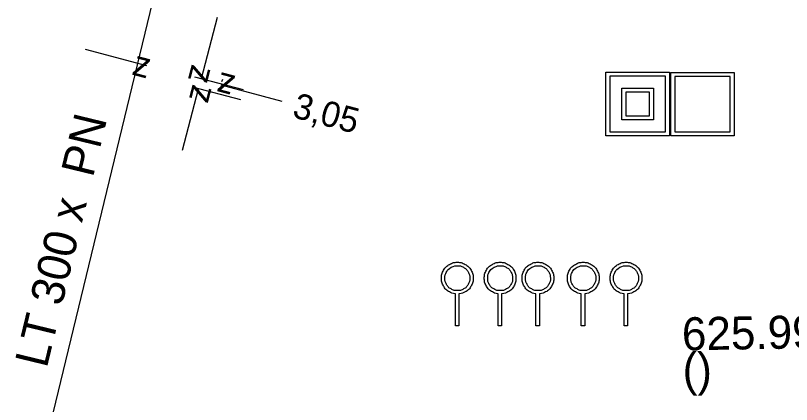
# Model space of a CAD drawing. Extents: x -643842 to -636370, y -1119190 to -1110210.
# Drawn here: x -640465.02 to -640434.4, y -1114994.28 to -1114978.95 of the extents above; entities that cross this region are included whole.
import ezdxf

# ---------------------------------------------------------------- set-up
doc = ezdxf.new("R2010")
doc.units = 0
for name, color, linetype in [('14', 7, 'Continuous'), ('Default', 7, 'Continuous'), ('Level 10', 7, 'Continuous'), ('Level 20', 7, 'Continuous'), ('Level 21', 7, 'Continuous'), ('Level 26', 7, 'Continuous'), ('Level 27', 7, 'Continuous'), ('Level 31', 7, 'Continuous')]:
    doc.layers.add(name, color=color, linetype=linetype)

msp = doc.modelspace()

# ---------------------------------------------------------------- linework, layer by layer
at = {"layer": '14'}
for points in [[(-640441.722, -1114983.69), (-640441.722, -1114981.19), (-640439.222, -1114981.19), (-640439.222, -1114983.69), (-640441.722, -1114983.69)], [(-640439.378, -1114983.534), (-640439.378, -1114981.346), (-640441.566, -1114981.346), (-640441.566, -1114983.534), (-640439.378, -1114983.534)], [(-640441.097, -1114983.065), (-640441.097, -1114981.815), (-640439.847, -1114981.815), (-640439.847, -1114983.065), (-640441.097, -1114983.065)], [(-640440.003, -1114982.909), (-640440.003, -1114981.971), (-640440.941, -1114981.971), (-640440.941, -1114982.909), (-640440.003, -1114982.909)]]:
    msp.add_lwpolyline(points, dxfattribs=at)
at = {"layer": 'Default'}
for points in [[(-640447.665, -1114989.925), (-640447.786, -1114989.91), (-640447.899, -1114989.847), (-640448.048, -1114989.765), (-640448.131, -1114989.616), (-640448.213, -1114989.467), (-640448.213, -1114989.305), (-640448.213, -1114989.141), (-640448.129, -1114988.991), (-640448.044, -1114988.841), (-640447.896, -1114988.761), (-640447.747, -1114988.68), (-640447.588, -1114988.68), (-640447.43, -1114988.68), (-640447.281, -1114988.761), (-640447.131, -1114988.841), (-640447.047, -1114988.991), (-640446.963, -1114989.141), (-640446.963, -1114989.305), (-640446.963, -1114989.467), (-640447.045, -1114989.616), (-640447.128, -1114989.765), (-640447.277, -1114989.847), (-640447.399, -1114989.915), (-640447.529, -1114989.928)], [(-640445.976, -1114989.925), (-640446.097, -1114989.91), (-640446.21, -1114989.847), (-640446.359, -1114989.765), (-640446.442, -1114989.616), (-640446.524, -1114989.467), (-640446.524, -1114989.305), (-640446.524, -1114989.141), (-640446.44, -1114988.991), (-640446.355, -1114988.841), (-640446.207, -1114988.761), (-640446.058, -1114988.68), (-640445.899, -1114988.68), (-640445.741, -1114988.68), (-640445.592, -1114988.761), (-640445.442, -1114988.841), (-640445.358, -1114988.991), (-640445.274, -1114989.141), (-640445.274, -1114989.305), (-640445.274, -1114989.467), (-640445.356, -1114989.616), (-640445.439, -1114989.765), (-640445.588, -1114989.847), (-640445.71, -1114989.915), (-640445.84, -1114989.928)], [(-640444.486, -1114989.925), (-640444.606, -1114989.91), (-640444.72, -1114989.847), (-640444.869, -1114989.765), (-640444.951, -1114989.616), (-640445.034, -1114989.467), (-640445.034, -1114989.305), (-640445.034, -1114989.141), (-640444.949, -1114988.991), (-640444.865, -1114988.841), (-640444.716, -1114988.761), (-640444.567, -1114988.68), (-640444.409, -1114988.68), (-640444.251, -1114988.68), (-640444.102, -1114988.761), (-640443.952, -1114988.841), (-640443.868, -1114988.991), (-640443.784, -1114989.141), (-640443.784, -1114989.305), (-640443.784, -1114989.467), (-640443.866, -1114989.616), (-640443.948, -1114989.765), (-640444.097, -1114989.847), (-640444.219, -1114989.915), (-640444.35, -1114989.928)], [(-640442.697, -1114989.925), (-640442.818, -1114989.91), (-640442.932, -1114989.847), (-640443.081, -1114989.765), (-640443.163, -1114989.616), (-640443.245, -1114989.467), (-640443.245, -1114989.305), (-640443.245, -1114989.141), (-640443.161, -1114988.991), (-640443.077, -1114988.841), (-640442.928, -1114988.761), (-640442.779, -1114988.68), (-640442.62, -1114988.68), (-640442.463, -1114988.68), (-640442.313, -1114988.761), (-640442.164, -1114988.841), (-640442.08, -1114988.991), (-640441.995, -1114989.141), (-640441.995, -1114989.305), (-640441.995, -1114989.467), (-640442.078, -1114989.616), (-640442.16, -1114989.765), (-640442.309, -1114989.847), (-640442.431, -1114989.915), (-640442.562, -1114989.928)], [(-640441.008, -1114989.925), (-640441.129, -1114989.91), (-640441.243, -1114989.847), (-640441.392, -1114989.765), (-640441.474, -1114989.616), (-640441.556, -1114989.467), (-640441.556, -1114989.305), (-640441.556, -1114989.141), (-640441.472, -1114988.991), (-640441.388, -1114988.841), (-640441.239, -1114988.761), (-640441.09, -1114988.68), (-640440.931, -1114988.68), (-640440.774, -1114988.68), (-640440.624, -1114988.761), (-640440.475, -1114988.841), (-640440.391, -1114988.991), (-640440.306, -1114989.141), (-640440.306, -1114989.305), (-640440.306, -1114989.467), (-640440.389, -1114989.616), (-640440.471, -1114989.765), (-640440.62, -1114989.847), (-640440.742, -1114989.915), (-640440.873, -1114989.928)], [(-640447.83, -1114988.877), (-640447.948, -1114988.94), (-640448.014, -1114989.058), (-640448.08, -1114989.177), (-640448.08, -1114989.305), (-640448.08, -1114989.433), (-640448.015, -1114989.55), (-640447.951, -1114989.668), (-640447.833, -1114989.732), (-640447.716, -1114989.797), (-640447.588, -1114989.797), (-640447.46, -1114989.797), (-640447.343, -1114989.732), (-640447.225, -1114989.668), (-640447.161, -1114989.55), (-640447.096, -1114989.433), (-640447.096, -1114989.305), (-640447.096, -1114989.177), (-640447.163, -1114989.058), (-640447.229, -1114988.94), (-640447.347, -1114988.877), (-640447.465, -1114988.813), (-640447.588, -1114988.813), (-640447.712, -1114988.813), (-640447.83, -1114988.877)], [(-640446.141, -1114988.877), (-640446.259, -1114988.94), (-640446.325, -1114989.058), (-640446.391, -1114989.177), (-640446.391, -1114989.305), (-640446.391, -1114989.433), (-640446.326, -1114989.55), (-640446.262, -1114989.668), (-640446.144, -1114989.732), (-640446.027, -1114989.797), (-640445.899, -1114989.797), (-640445.771, -1114989.797), (-640445.654, -1114989.732), (-640445.536, -1114989.668), (-640445.472, -1114989.55), (-640445.407, -1114989.433), (-640445.407, -1114989.305), (-640445.407, -1114989.177), (-640445.474, -1114989.058), (-640445.54, -1114988.94), (-640445.658, -1114988.877), (-640445.776, -1114988.813), (-640445.899, -1114988.813), (-640446.023, -1114988.813), (-640446.141, -1114988.877)], [(-640444.651, -1114988.877), (-640444.769, -1114988.94), (-640444.835, -1114989.058), (-640444.901, -1114989.177), (-640444.901, -1114989.305), (-640444.901, -1114989.433), (-640444.836, -1114989.55), (-640444.771, -1114989.668), (-640444.654, -1114989.732), (-640444.537, -1114989.797), (-640444.409, -1114989.797), (-640444.28, -1114989.797), (-640444.163, -1114989.732), (-640444.046, -1114989.668), (-640443.981, -1114989.55), (-640443.917, -1114989.433), (-640443.917, -1114989.305), (-640443.917, -1114989.177), (-640443.983, -1114989.058), (-640444.05, -1114988.94), (-640444.168, -1114988.877), (-640444.285, -1114988.813), (-640444.409, -1114988.813), (-640444.533, -1114988.813), (-640444.651, -1114988.877)], [(-640442.863, -1114988.877), (-640442.98, -1114988.94), (-640443.046, -1114989.058), (-640443.112, -1114989.177), (-640443.112, -1114989.305), (-640443.112, -1114989.433), (-640443.048, -1114989.55), (-640442.983, -1114989.668), (-640442.866, -1114989.732), (-640442.748, -1114989.797), (-640442.62, -1114989.797), (-640442.492, -1114989.797), (-640442.375, -1114989.732), (-640442.258, -1114989.668), (-640442.193, -1114989.55), (-640442.128, -1114989.433), (-640442.128, -1114989.305), (-640442.128, -1114989.177), (-640442.195, -1114989.058), (-640442.261, -1114988.94), (-640442.379, -1114988.877), (-640442.497, -1114988.813), (-640442.62, -1114988.813), (-640442.745, -1114988.813), (-640442.863, -1114988.877)], [(-640441.174, -1114988.877), (-640441.291, -1114988.94), (-640441.357, -1114989.058), (-640441.423, -1114989.177), (-640441.423, -1114989.305), (-640441.423, -1114989.433), (-640441.359, -1114989.55), (-640441.294, -1114989.668), (-640441.177, -1114989.732), (-640441.059, -1114989.797), (-640440.931, -1114989.797), (-640440.803, -1114989.797), (-640440.686, -1114989.732), (-640440.569, -1114989.668), (-640440.504, -1114989.55), (-640440.439, -1114989.433), (-640440.439, -1114989.305), (-640440.439, -1114989.177), (-640440.506, -1114989.058), (-640440.572, -1114988.94), (-640440.69, -1114988.877), (-640440.808, -1114988.813), (-640440.931, -1114988.813), (-640441.056, -1114988.813), (-640441.174, -1114988.877)]]:
    msp.add_open_spline(points, degree=3, dxfattribs=at)
at = {"layer": 'Level 10'}
for points in [[(-640457.068, -1114979.031), (-640457.701, -1114981.45)], [(-640462.275, -1114980.275), (-640459.859, -1114980.916)], [(-640459.822, -1114980.777), (-640459.795, -1114980.674)], [(-640456.032, -1114981.886), (-640457.942, -1114981.387)], [(-640456.875, -1114981.558), (-640456.848, -1114981.456)], [(-640458.435, -1114984.255), (-640457.802, -1114981.837)], [(-640456.134, -1114982.273), (-640458.044, -1114981.774)], [(-640454.496, -1114982.338), (-640456.912, -1114981.697)]]:
    msp.add_lwpolyline(points, dxfattribs=at)
at = {"layer": 'Level 21'}
msp.add_lwpolyline([(-640464.646, -1114999.187), (-640459.105, -1114976.323), (-640456.792, -1114977.025)], dxfattribs=at)
at = {"layer": 'Level 26'}
for points in [[(-640447.529, -1114989.928), (-640447.529, -1114991.18), (-640447.665, -1114991.18), (-640447.665, -1114989.925)], [(-640445.84, -1114989.928), (-640445.84, -1114991.18), (-640445.976, -1114991.18), (-640445.976, -1114989.925)], [(-640444.35, -1114989.928), (-640444.35, -1114991.18), (-640444.486, -1114991.18), (-640444.486, -1114989.925)], [(-640442.562, -1114989.928), (-640442.562, -1114991.18), (-640442.697, -1114991.18), (-640442.697, -1114989.925)], [(-640440.873, -1114989.928), (-640440.873, -1114991.18), (-640441.008, -1114991.18), (-640441.008, -1114989.925)]]:
    msp.add_lwpolyline(points, dxfattribs=at)
at = {"layer": 'Level 31'}
for points in [[(-640439.163, -1114983.699), (-640439.163, -1114981.199), (-640436.663, -1114981.199), (-640436.663, -1114983.699), (-640439.163, -1114983.699)], [(-640436.82, -1114983.543), (-640436.82, -1114981.354), (-640439.007, -1114981.354), (-640439.007, -1114983.543), (-640436.82, -1114983.543)]]:
    msp.add_lwpolyline(points, dxfattribs=at)

# ---------------------------------------------------------------- texts
at = {"layer": 'Level 10'}
for s, rotation, p in [('z', 345.1515, (-640460.47, -1114981.271)), ('z', 255.3355, (-640458.058, -1114980.84)), ('z', 165.1515, (-640456.301, -1114981.342)), ('z', 75.3355, (-640457.445, -1114982.447)), ('3,05', 345.1515, (-640454.14, -1114982.949))]:
    msp.add_text(s, height=1, rotation=rotation, dxfattribs=at).set_placement(p)
at = {"layer": 'Level 20'}
msp.add_text('LT 300 x  PN ', height=1.3, rotation=76.3772, dxfattribs=at).set_placement((-640463.792, -1114992.884))
at = {"layer": 'Level 27'}
for s, p in [('625.99', (-640438.716, -1114992.155)), ('()', (-640438.691, -1114993.554))]:
    msp.add_text(s, height=1.3, rotation=1, dxfattribs=at).set_placement(p)

doc.saveas('drawing.dxf')
